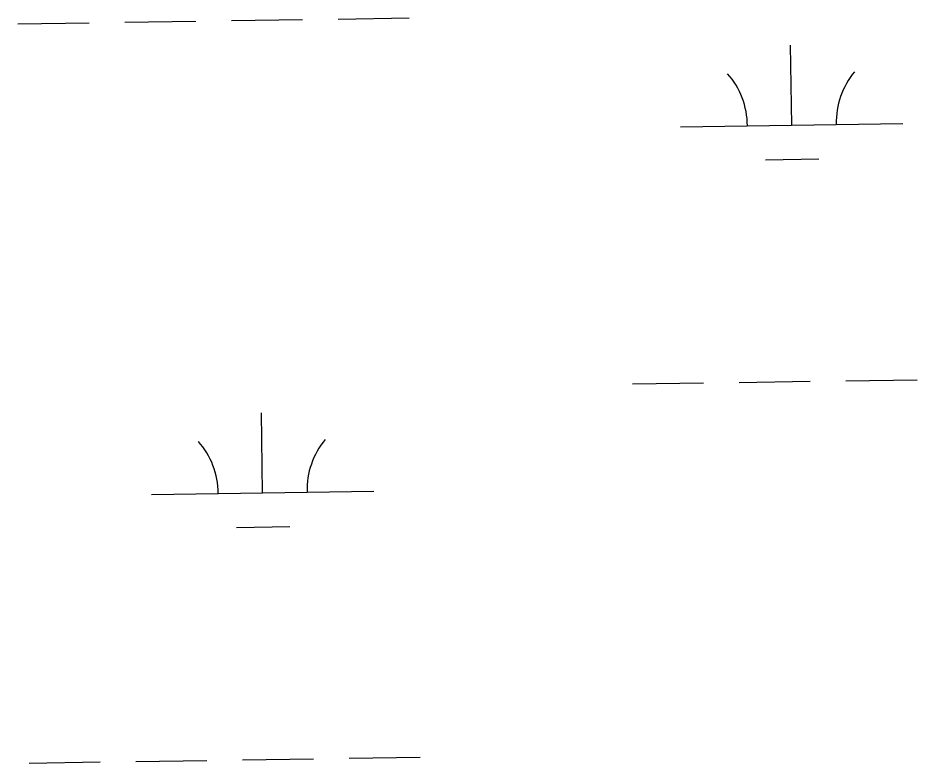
# Model space of a CAD drawing. Extents: x 3807117 to 3845308, y 337856 to 363736.
# Drawn here: x 3823086.4 to 3823490.8, y 344585.5 to 344920.8 of the extents above; entities that cross this region are included whole.
import ezdxf

# ---------------------------------------------------------------- set-up
doc = ezdxf.new("R2010")
doc.units = 0
doc.layers.add('V-WETL-SWMP', color=7, linetype='Continuous')

msp = doc.modelspace()

# ---------------------------------------------------------------- linework, layer by layer
at = {"layer": 'V-WETL-SWMP'}
for p, q in [((3823230.39, 344920.28), (3823262.39, 344920.75)), ((3823086.41, 344918.12), (3823118.4, 344918.6)), ((3823134.4, 344918.84), (3823166.4, 344919.32)), ((3823182.4, 344919.56), (3823214.39, 344920.04)), ((3823434.44, 344872.58), (3823433.91, 344908.58)), ((3823384.45, 344871.84), (3823484.44, 344873.33)), ((3823422.68, 344856.98), (3823446.67, 344857.34)), ((3823362.77, 344756.07), (3823394.77, 344756.55)), ((3823410.77, 344756.79), (3823442.77, 344757.26)), ((3823458.76, 344757.5), (3823490.76, 344757.98)), ((3823196.42, 344707.14), (3823195.89, 344743.13)), ((3823146.43, 344706.39), (3823246.42, 344707.89)), ((3823184.66, 344691.53), (3823208.65, 344691.89)), ((3823091.39, 344585.48), (3823123.39, 344585.96)), ((3823139.39, 344586.2), (3823171.38, 344586.68)), ((3823187.38, 344586.92), (3823219.38, 344587.4)), ((3823235.38, 344587.64), (3823267.37, 344588.12))]:
    msp.add_line(p, q, dxfattribs=at)
for centre, start, end in [((3823489.67, 344873.89), 140.0865, 181.6302), ((3823379.2, 344872.23), 0.0865, 41.6302), ((3823251.65, 344708.44), 140.0865, 181.6302), ((3823141.18, 344706.79), 0.0865, 41.6302)]:
    msp.add_arc(centre, 35.25, start, end, dxfattribs=at)

doc.saveas('drawing.dxf')
